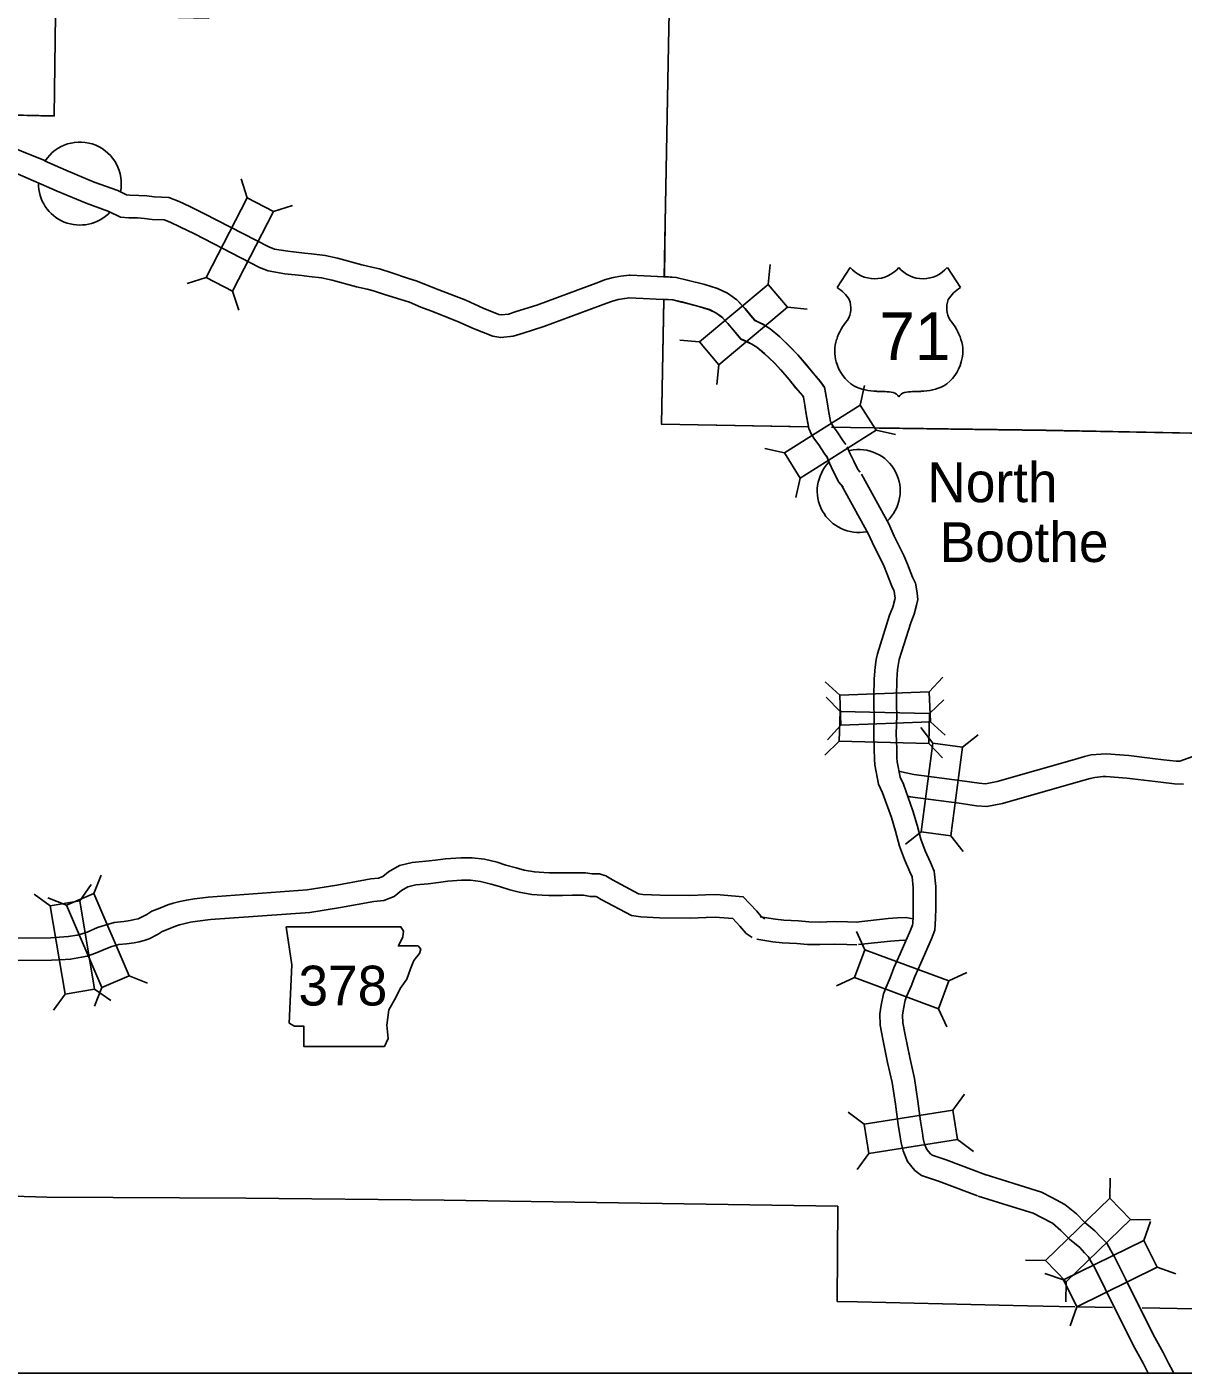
# Model space of a CAD drawing. Extents: x 1370567 to 1373900, y 377514 to 379648.
# Drawn here: x 1371123.6 to 1371277, y 378768.1 to 378946.6 of the extents above; entities that cross this region are included whole.
import ezdxf

# ---------------------------------------------------------------- set-up
doc = ezdxf.new("R2010")
doc.units = 0
doc.layers.add('Default', color=7, linetype='Continuous')
doc.layers.add('Survey Symbols', color=7, linetype='Continuous')

msp = doc.modelspace()

# ---------------------------------------------------------------- linework, layer by layer
at = {"layer": 'Default'}
for p, q in [((1371152.83, 378923.89), (1371152.02, 378926.41)), ((1371156.35, 378922.08), (1371158.86, 378922.88)), ((1371221.95, 378912.43), (1371222.18, 378915.06)), ((1371232.82, 378914.67), (1371231.09, 378911.99)), ((1371245.69, 378914.67), (1371247.42, 378911.99)), ((1371147.39, 378913.33), (1371144.87, 378912.53)), ((1371150.91, 378911.52), (1371151.71, 378909)), ((1371224.49, 378909.39), (1371227.11, 378909.15)), ((1371212.83, 378904.81), (1371210.2, 378905.04)), ((1371215.37, 378901.77), (1371215.14, 378899.14)), ((1371234.11, 378896.43), (1371234.69, 378899)), ((1371236.23, 378893.08), (1371238.81, 378892.5)), ((1371224.08, 378890.08), (1371221.5, 378890.66)), ((1371226.19, 378886.73), (1371225.61, 378884.15)), ((1371231.43, 378857.93), (1371229.49, 378859.72)), ((1371243.3, 378858.38), (1371245.09, 378860.32)), ((1371231.46, 378855.78), (1371229.64, 378857.7)), ((1371243.33, 378855.5), (1371245.24, 378857.32)), ((1371231.65, 378855.78), (1371231.46, 378855.78)), ((1371231.58, 378853.97), (1371229.79, 378852.03)), ((1371243.78, 378851.59), (1371242.18, 378853.68)), ((1371243.45, 378854.43), (1371245.39, 378852.63)), ((1371231.36, 378851.83), (1371229.45, 378850)), ((1371247.71, 378851.07), (1371249.8, 378852.68)), ((1371243.24, 378851.54), (1371245.06, 378849.63)), ((1371242.24, 378839.81), (1371240.15, 378838.2)), ((1371246.17, 378839.29), (1371247.78, 378837.2)), ((1371132.51, 378831.65), (1371133.49, 378834.1)), ((1371130.63, 378830.69), (1371132.16, 378832.84)), ((1371126.72, 378830.03), (1371124.57, 378831.57)), ((1371128.87, 378830.09), (1371126.42, 378831.06)), ((1371234.75, 378824.2), (1371233.65, 378826.6)), ((1371137.19, 378820.73), (1371139.64, 378819.75)), ((1371233.37, 378820.49), (1371230.97, 378819.39)), ((1371245.89, 378820.06), (1371248.29, 378821.16)), ((1371128.69, 378818.32), (1371127.15, 378816.17)), ((1371133.55, 378819.17), (1371132.57, 378816.72)), ((1371132.59, 378818.97), (1371134.74, 378817.44)), ((1371244.51, 378816.35), (1371245.61, 378813.95)), ((1371246.41, 378802.92), (1371247.96, 378805.05)), ((1371234.67, 378801.08), (1371232.53, 378802.64)), ((1371247.02, 378799.01), (1371249.15, 378797.45)), ((1371235.28, 378797.17), (1371233.72, 378795.04)), ((1371267.25, 378791.25), (1371267.29, 378793.89)), ((1371270, 378788.4), (1371272.64, 378788.36)), ((1371271.76, 378785.64), (1371272.62, 378788.14)), ((1371258.71, 378782.98), (1371256.07, 378783.03)), ((1371273.51, 378782.09), (1371276.01, 378781.23)), ((1371261.1, 378780.4), (1371258.6, 378781.25)), ((1371261.46, 378780.14), (1371261.42, 378777.5)), ((1371262.85, 378776.84), (1371262, 378774.34))]:
    msp.add_line(p, q, dxfattribs=at)
for points in [[(1371067.27, 378917.67), (1371078.54, 378922.47), (1371085.98, 378922.37), (1371086.39, 378935.64), (1371127.23, 378934.77), (1371127.44, 378948.17), (1371147.75, 378947.75), (1371148.1, 378954.32), (1371154.59, 378954.28), (1371154.68, 378960.65), (1371181.85, 378960.51), (1371182.04, 378973.93), (1371209.34, 378973.69), (1371210.17, 379020.3)], [(1371114.67, 378935.02), (1371127.23, 378934.75), (1371127.44, 378948.15), (1371147.75, 378947.73), (1371148.1, 378954.3), (1371154.59, 378954.26), (1371154.68, 378960.64), (1371181.85, 378960.5), (1371182.04, 378973.92), (1371209.33, 378973.68)], [(1371209.15, 378963.36), (1371208.75, 378946.46), (1371208.29, 378920.61), (1371208.15, 378913.34)], [(1371209.15, 378963.34), (1371208.75, 378946.45), (1371208.29, 378920.59), (1371208.16, 378913.62)], [(1371114.82, 378930.91), (1371115.99, 378930.87), (1371117.19, 378930.73), (1371118.22, 378930.59), (1371119.41, 378930.52), (1371120.48, 378930.52), (1371122.38, 378930.3), (1371123.68, 378929.77), (1371125.99, 378928.84)], [(1371125.97, 378928.8), (1371128.8, 378927.56), (1371132.56, 378925.99), (1371135.67, 378924.87), (1371136.82, 378924.29), (1371137.29, 378924.26), (1371138.47, 378924.23), (1371139.54, 378924.15), (1371140.5, 378924.02), (1371142.46, 378923.94), (1371143.82, 378923.43), (1371145.22, 378922.74), (1371147.2, 378921.8), (1371155.72, 378917.41), (1371156.45, 378917.11), (1371158.25, 378916.82), (1371160.43, 378916.57), (1371161.37, 378916.47), (1371163.2, 378916.27), (1371164.82, 378915.9), (1371168.06, 378915), (1371169.39, 378914.7), (1371170.37, 378914.48), (1371172, 378913.94), (1371174.12, 378913.27), (1371175.37, 378912.87), (1371177, 378912.2), (1371178.27, 378911.7), (1371181.82, 378910.33), (1371184.12, 378909.29), (1371186.23, 378908.45), (1371186.56, 378908.39), (1371187.5, 378908.49), (1371188.52, 378908.81), (1371191.23, 378909.67), (1371199.46, 378912.73), (1371200.22, 378913.02), (1371201.37, 378913.32), (1371202.41, 378913.53), (1371203.48, 378913.66), (1371203.65, 378913.65)], [(1371122.39, 378927.1), (1371127.62, 378924.8), (1371131.48, 378923.2), (1371134.48, 378922.11), (1371136.02, 378921.34), (1371137.15, 378921.26), (1371138.33, 378921.23), (1371139.23, 378921.17), (1371140.24, 378921.03), (1371141.85, 378920.97), (1371142.62, 378920.68), (1371143.91, 378920.04), (1371145.87, 378919.11), (1371154.46, 378914.68), (1371155.63, 378914.2), (1371157.84, 378913.84), (1371160.1, 378913.59), (1371161.05, 378913.49), (1371162.7, 378913.3), (1371164.09, 378912.99), (1371167.33, 378912.09), (1371168.73, 378911.77), (1371169.57, 378911.59), (1371171.07, 378911.08), (1371173.21, 378910.41), (1371174.35, 378910.05), (1371175.88, 378909.42), (1371177.18, 378908.91), (1371180.66, 378907.56), (1371182.94, 378906.53), (1371185.42, 378905.54), (1371186.47, 378905.36), (1371188.12, 378905.54), (1371189.42, 378905.95), (1371192.2, 378906.83), (1371200.53, 378909.92), (1371201.14, 378910.16), (1371202.05, 378910.4), (1371202.9, 378910.57), (1371203.53, 378910.65)], [(1371203.58, 378913.65), (1371205.5, 378913.56)], [(1371205.5, 378913.56), (1371208.15, 378913.43), (1371209.75, 378913.33), (1371211.2, 378912.98), (1371213.53, 378912.39), (1371215.22, 378911.88), (1371216.54, 378911.24), (1371217.78, 378910.37), (1371218.86, 378909.2), (1371219.62, 378908.27), (1371220.14, 378907.64), (1371220.56, 378907.46), (1371221.25, 378907.11), (1371222.2, 378906.51), (1371223.46, 378905.46), (1371224.86, 378904.11), (1371225.86, 378903.08), (1371227.01, 378901.72), (1371227.92, 378900.59), (1371228.81, 378899.55), (1371229.39, 378898.77), (1371229.55, 378898.06), (1371229.77, 378896.85), (1371229.91, 378895.7), (1371230.18, 378894.25), (1371230.32, 378893.96), (1371230.54, 378893.6), (1371231.1, 378892.88), (1371231.84, 378891.72), (1371232.24, 378891.17)], [(1371208.19, 378913.45), (1371209.75, 378913.35), (1371211.2, 378913), (1371213.53, 378912.4), (1371215.22, 378911.89), (1371216.54, 378911.26), (1371217.78, 378910.38), (1371218.86, 378909.22), (1371219.62, 378908.28), (1371220.15, 378907.66), (1371220.56, 378907.48), (1371221.26, 378907.13), (1371222.2, 378906.53), (1371223.46, 378905.47), (1371224.86, 378904.13), (1371225.86, 378903.1), (1371227.01, 378901.74), (1371227.92, 378900.6), (1371228.81, 378899.57), (1371229.39, 378898.79), (1371229.55, 378898.08), (1371229.77, 378896.87), (1371229.91, 378895.72), (1371230.18, 378894.26), (1371230.32, 378893.98), (1371230.54, 378893.61), (1371230.62, 378893.51)], [(1371203.43, 378910.66), (1371205.35, 378910.56)], [(1371205.35, 378910.56), (1371207.98, 378910.44), (1371209.3, 378910.36), (1371210.47, 378910.07), (1371212.73, 378909.5), (1371214.13, 378909.07), (1371215.01, 378908.64), (1371215.8, 378908.09), (1371216.59, 378907.23), (1371217.31, 378906.36), (1371218.3, 378905.17), (1371219.29, 378904.74), (1371219.78, 378904.5), (1371220.42, 378904.09), (1371221.45, 378903.22), (1371222.75, 378901.99), (1371223.63, 378901.07), (1371224.7, 378899.81), (1371225.62, 378898.67), (1371226.46, 378897.68), (1371226.61, 378897.48), (1371226.61, 378897.47), (1371226.8, 378896.4), (1371226.95, 378895.23), (1371227.31, 378893.31), (1371227.68, 378892.54), (1371228.07, 378891.89), (1371228.65, 378891.15), (1371229.35, 378890.04), (1371229.8, 378889.41)], [(1371208.1, 378910.43), (1371207.79, 378893.9), (1371227.34, 378893.53)], [(1371208.09, 378910.27), (1371207.79, 378893.88), (1371227.12, 378893.52)], [(1371208.06, 378910.45), (1371209.3, 378910.37), (1371210.47, 378910.09), (1371212.73, 378909.51), (1371214.13, 378909.09), (1371215.01, 378908.66), (1371215.8, 378908.11), (1371216.6, 378907.25), (1371217.31, 378906.37), (1371218.3, 378905.19), (1371219.29, 378904.76), (1371219.78, 378904.51), (1371220.42, 378904.11), (1371221.45, 378903.24), (1371222.75, 378902), (1371223.63, 378901.09), (1371224.7, 378899.82), (1371225.62, 378898.69), (1371226.47, 378897.69), (1371226.61, 378897.5), (1371226.61, 378897.49), (1371226.8, 378896.42), (1371226.95, 378895.25), (1371227.26, 378893.56)], [(1371230.33, 378893.47), (1371232.86, 378893.43)], [(1371232.86, 378893.43), (1371258.81, 378893.09), (1371287.53, 378892.51), (1371309.94, 378892.07), (1371309.52, 378858.02)], [(1371236.64, 378893.36), (1371258.81, 378893.07), (1371287.53, 378892.5), (1371309.94, 378892.06), (1371309.43, 378850.8)], [(1371229.65, 378889.69), (1371230.07, 378888.72), (1371230.56, 378887.67), (1371231.28, 378886.19), (1371231.86, 378885.54)], [(1371232.39, 378890.9), (1371232.81, 378889.95), (1371233.27, 378888.96), (1371233.8, 378887.87), (1371234.11, 378887.51)], [(1371231.67, 378885.8), (1371235.22, 378879.32), (1371235.93, 378877.74), (1371237.21, 378875.22), (1371237.64, 378874.21), (1371238.33, 378872.41), (1371238.61, 378871.83), (1371238.62, 378871.76), (1371238.74, 378871.08), (1371238.76, 378870.84), (1371238.71, 378870.62), (1371238.44, 378869.61), (1371238.04, 378868.56), (1371236.41, 378863.43), (1371236.24, 378862.66), (1371236.11, 378861.67), (1371235.97, 378860.11), (1371235.94, 378857.77), (1371235.93, 378856.54), (1371235.98, 378855.23), (1371235.92, 378852.84), (1371235.97, 378850.81), (1371236.01, 378849.48), (1371236.06, 378848.73), (1371236.55, 378846.16), (1371237.09, 378844.99), (1371238.27, 378841.71), (1371238.8, 378839.91), (1371239.33, 378837.94), (1371239.99, 378836.18), (1371240.71, 378834.53), (1371241.02, 378833.85), (1371241.15, 378832.45), (1371241.15, 378831.5), (1371241.18, 378829.67), (1371241.14, 378828.55), (1371241.1, 378827.7), (1371241.08, 378827.46), (1371240.8, 378826.77), (1371239.45, 378823.65), (1371238.6, 378821.81), (1371238.11, 378820.48), (1371237.56, 378819.21), (1371237.23, 378818.35), (1371236.9, 378816.86), (1371236.75, 378815.69), (1371236.77, 378814.21), (1371237.14, 378812.32), (1371237.77, 378809.25), (1371238.38, 378806.57), (1371238.8, 378803.71), (1371239.17, 378801), (1371239.43, 378799.38), (1371239.56, 378798.58), (1371239.81, 378797.51), (1371240.39, 378796.11), (1371241.38, 378794.93), (1371242.27, 378794.26), (1371244.52, 378793.52), (1371249.71, 378791.54)], [(1371234.3, 378887.24), (1371237.91, 378880.66), (1371238.63, 378879.04), (1371239.93, 378876.49), (1371240.42, 378875.33), (1371241.08, 378873.6), (1371241.46, 378872.81), (1371241.57, 378872.33), (1371241.71, 378871.47), (1371241.79, 378870.64), (1371241.62, 378869.9), (1371241.3, 378868.68), (1371240.87, 378867.56), (1371239.31, 378862.67), (1371239.2, 378862.14), (1371239.09, 378861.35), (1371238.97, 378859.95), (1371238.94, 378857.73), (1371238.93, 378856.58), (1371238.98, 378855.25), (1371238.92, 378852.84), (1371238.97, 378850.89), (1371239.01, 378849.62), (1371239.04, 378849.11), (1371239.43, 378847.08), (1371239.87, 378846.13), (1371241.13, 378842.63), (1371241.68, 378840.73), (1371242.19, 378838.86), (1371242.77, 378837.3), (1371243.45, 378835.75), (1371243.96, 378834.63), (1371244.15, 378832.59), (1371244.15, 378831.53), (1371244.18, 378829.64), (1371244.14, 378828.42), (1371244.09, 378827.5), (1371244.03, 378826.77), (1371243.57, 378825.62), (1371242.19, 378822.43), (1371241.37, 378820.65), (1371240.89, 378819.36), (1371240.34, 378818.08), (1371240.11, 378817.49), (1371239.86, 378816.35), (1371239.76, 378815.51), (1371239.77, 378814.51), (1371240.08, 378812.91), (1371240.7, 378809.89), (1371241.33, 378807.12), (1371241.77, 378804.13), (1371242.14, 378801.44), (1371242.39, 378799.85), (1371242.5, 378799.16), (1371242.67, 378798.43), (1371242.98, 378797.69), (1371243.46, 378797.13), (1371243.68, 378796.96), (1371245.52, 378796.35), (1371250.78, 378794.34)], [(1371239.22, 378847.89), (1371241.26, 378847.44), (1371247.65, 378846.6), (1371249.9, 378846.27), (1371250.76, 378846.2), (1371252.3, 378846.51), (1371262.54, 378849.44), (1371263.89, 378849.81), (1371264.78, 378850.02), (1371266.08, 378850.14), (1371266.77, 378850.18), (1371269.78, 378849.93), (1371272.89, 378849.57), (1371274.37, 378849.37), (1371276.03, 378849.19), (1371276.53, 378849.18), (1371278.72, 378850.01)], [(1371240.43, 378844.55), (1371240.75, 378844.48), (1371247.24, 378843.63), (1371249.55, 378843.29), (1371250.94, 378843.17), (1371253.01, 378843.6), (1371263.34, 378846.55), (1371264.64, 378846.9), (1371265.27, 378847.05), (1371266.3, 378847.15), (1371266.73, 378847.17), (1371269.48, 378846.95), (1371272.52, 378846.6), (1371274.01, 378846.4), (1371275.81, 378846.2), (1371277.03, 378846.16)], [(1371117.25, 378825.72), (1371126.78, 378825.78), (1371128.52, 378825.9), (1371129.1, 378825.93), (1371130.3, 378826.13), (1371130.78, 378826.24), (1371131.62, 378826.53), (1371133.01, 378827.13), (1371134.01, 378827.47), (1371135.21, 378827.82), (1371136.46, 378827.95), (1371137.31, 378828.08), (1371137.88, 378828.2), (1371138.36, 378828.31), (1371138.66, 378828.41), (1371139.53, 378828.86), (1371140.18, 378829.29), (1371141.24, 378829.72), (1371142.33, 378830.14), (1371143.03, 378830.36), (1371143.91, 378830.6), (1371144.81, 378830.78), (1371145.84, 378830.94), (1371147.68, 378831.17), (1371160.79, 378832.12), (1371164.72, 378832.76), (1371169.23, 378833.58), (1371170.26, 378833.69), (1371170.82, 378833.9), (1371171.58, 378834.51), (1371173.03, 378835.36), (1371174.74, 378835.76), (1371176.53, 378835.93), (1371177.82, 378836.06), (1371179.14, 378836.27), (1371181.16, 378836.4), (1371182.66, 378836.4), (1371184.3, 378836.19), (1371185.98, 378835.79), (1371187.16, 378835.43), (1371188.5, 378835.04), (1371189.58, 378834.75), (1371190.93, 378834.51), (1371192.17, 378834.43), (1371192.94, 378834.38), (1371194.62, 378834.39), (1371195.99, 378834.41), (1371197.7, 378834.41), (1371198.59, 378834.26), (1371199.54, 378834.24), (1371200.4, 378834), (1371201.27, 378833.47), (1371204.73, 378831.62), (1371205.33, 378831.53), (1371207.62, 378831.44), (1371211.55, 378831.39), (1371213.61, 378831.49), (1371215.02, 378831.5), (1371218.63, 378831.22), (1371220.42, 378829.3), (1371221.02, 378828.62), (1371221.48, 378828.3)], [(1371117.37, 378822.72), (1371126.89, 378822.79), (1371128.71, 378822.9), (1371129.43, 378822.94), (1371130.88, 378823.19), (1371131.61, 378823.35), (1371132.71, 378823.74), (1371134.08, 378824.32), (1371134.91, 378824.61), (1371135.8, 378824.87), (1371136.84, 378824.98), (1371137.83, 378825.13), (1371138.52, 378825.26), (1371139.19, 378825.42), (1371139.85, 378825.65), (1371141.05, 378826.28), (1371141.57, 378826.62), (1371142.34, 378826.93), (1371143.32, 378827.31), (1371143.87, 378827.48), (1371144.61, 378827.68), (1371145.34, 378827.83), (1371146.25, 378827.97), (1371147.98, 378828.19), (1371161.14, 378829.14), (1371165.23, 378829.81), (1371169.65, 378830.61), (1371170.95, 378830.74), (1371172.32, 378831.26), (1371173.29, 378832.04), (1371174.16, 378832.55), (1371175.22, 378832.79), (1371176.82, 378832.94), (1371178.21, 378833.09), (1371179.46, 378833.29), (1371181.25, 378833.4), (1371182.47, 378833.4), (1371183.77, 378833.23), (1371185.19, 378832.9), (1371186.3, 378832.56), (1371187.69, 378832.15), (1371188.92, 378831.82), (1371190.57, 378831.53), (1371191.97, 378831.43), (1371192.86, 378831.38), (1371194.65, 378831.39), (1371196, 378831.41), (1371197.46, 378831.41), (1371198.31, 378831.27), (1371199.09, 378831.25), (1371199.19, 378831.22), (1371199.78, 378830.86), (1371203.79, 378828.72), (1371205.05, 378828.54), (1371207.54, 378828.44), (1371211.6, 378828.39), (1371213.69, 378828.49), (1371214.92, 378828.5), (1371217.24, 378828.32), (1371218.19, 378827.3), (1371219.01, 378826.36), (1371219.79, 378825.82)], [(1371220.86, 378828.55), (1371222.9, 378828.24), (1371224.02, 378828.13), (1371225.95, 378828.02), (1371227.32, 378827.91), (1371228.75, 378827.87), (1371230.68, 378827.93), (1371232.44, 378827.91), (1371233.81, 378827.86)], [(1371233.59, 378827.85), (1371237.85, 378828.33), (1371239.1, 378828.44), (1371240.2, 378828.49), (1371241.16, 378828.28), (1371241.17, 378828.27)], [(1371220.42, 378825.58), (1371222.53, 378825.26), (1371223.79, 378825.13), (1371225.74, 378825.03), (1371227.15, 378824.91), (1371228.76, 378824.87), (1371230.7, 378824.93), (1371232.36, 378824.91), (1371233.7, 378824.86)], [(1371233.93, 378824.87), (1371238.15, 378825.35), (1371239.29, 378825.44), (1371239.94, 378825.47), (1371240.27, 378825.4)], [(1371250.69, 378794.37), (1371255.2, 378792.97), (1371258.19, 378792.04), (1371259.54, 378791.35), (1371261.29, 378790.43), (1371262.8, 378789.19), (1371263.91, 378788.02), (1371265.27, 378786.9), (1371266.05, 378786.1), (1371266.82, 378785.3), (1371267.36, 378784.31), (1371267.88, 378783.48), (1371269.32, 378780.56), (1371272.99, 378773.17), (1371274.3, 378770.8), (1371275.03, 378769.37), (1371275.58, 378768.29), (1371275.7, 378768.06)], [(1371308.82, 378793.63), (1371308.88, 378776.06), (1371283.17, 378776.49), (1371271.52, 378776.7)], [(1371231.15, 378790.18), (1371204.96, 378790.59), (1371178.94, 378790.98), (1371152.65, 378791.25), (1371126.25, 378791.39), (1371106.57, 378791.95)], [(1371249.8, 378791.51), (1371254.31, 378790.11), (1371257.06, 378789.25), (1371258.16, 378788.69), (1371259.62, 378787.92), (1371260.75, 378786.98), (1371261.87, 378785.82), (1371263.24, 378784.69), (1371263.89, 378784.02), (1371264.38, 378783.51), (1371264.77, 378782.8), (1371265.26, 378782.02), (1371266.63, 378779.23), (1371270.33, 378771.77), (1371271.66, 378769.39), (1371272.34, 378768.06)], [(1371233.78, 378777.49), (1371231.08, 378777.54), (1371231.15, 378790.18)], [(1371262.59, 378776.85), (1371256.34, 378776.97), (1371233.78, 378777.49)], [(1371267.61, 378776.77), (1371262.99, 378776.85)]]:
    msp.add_lwpolyline(points, dxfattribs=at)
for points in [[(1371152.83, 378923.89), (1371147.39, 378913.33), (1371150.91, 378911.52), (1371156.35, 378922.08)], [(1371215.37, 378901.77), (1371224.49, 378909.39), (1371221.95, 378912.43), (1371212.83, 378904.81)], [(1371226.19, 378886.73), (1371236.23, 378893.08), (1371234.11, 378896.43), (1371224.08, 378890.08)], [(1371231.58, 378853.97), (1371243.45, 378854.43), (1371243.3, 378858.38), (1371231.43, 378857.93)], [(1371231.36, 378851.83), (1371243.24, 378851.54), (1371243.33, 378855.5), (1371231.46, 378855.78)], [(1371243.78, 378851.59), (1371242.24, 378839.81), (1371246.17, 378839.29), (1371247.71, 378851.07)], [(1371132.59, 378818.97), (1371130.63, 378830.69), (1371126.72, 378830.03), (1371128.69, 378818.32)], [(1371137.19, 378820.73), (1371132.51, 378831.65), (1371128.87, 378830.09), (1371133.55, 378819.17)], [(1371158, 378827.24), (1371158.76, 378822.17), (1371158.42, 378814.47), (1371159.1, 378814.05), (1371160.37, 378814.05), (1371160.37, 378811.34), (1371171.03, 378811.34), (1371171.54, 378812.44), (1371171.37, 378814.21), (1371171.62, 378816.24), (1371172.55, 378817.85), (1371173.14, 378819.04), (1371173.99, 378820.31), (1371174.5, 378821.66), (1371174.92, 378822.76), (1371175.68, 378823.69), (1371175.85, 378824.28), (1371175.51, 378824.7), (1371172.89, 378824.7), (1371173.48, 378825.89), (1371173.57, 378826.65), (1371173.22, 378827.23)], [(1371245.89, 378820.06), (1371234.75, 378824.2), (1371233.37, 378820.49), (1371244.51, 378816.35)], [(1371246.41, 378802.92), (1371234.67, 378801.08), (1371235.28, 378797.17), (1371247.02, 378799.01)], [(1371261.46, 378780.14), (1371270, 378788.4), (1371267.25, 378791.25), (1371258.71, 378782.98)], [(1371271.76, 378785.64), (1371261.1, 378780.4), (1371262.85, 378776.84), (1371273.51, 378782.09)]]:
    msp.add_lwpolyline(points, close=True, dxfattribs=at)
for centre, radius, start, end in [((1371130.65, 378925.79), 5.5, 348.435, 146.7325), ((1371130.65, 378925.79), 5.5, 179.2843, 316.5397), ((1371236.04, 378917.38), 4.21, 220.075, 319.6701), ((1371242.46, 378917.38), 4.21, 220.3299, 319.925), ((1371228.82, 378908.1), 4.5, 30.7809, 59.9883), ((1371249.68, 378908.1), 4.5, 120.0117, 149.2191), ((1371229.81, 378909.29), 3.08, 328.8105, 21.2108), ((1371248.69, 378909.29), 3.08, 158.7892, 211.1895), ((1371237.88, 378902.97), 7.19, 138.9565, 162.6913), ((1371240.63, 378902.97), 7.19, 17.3087, 41.0435), ((1371235.5, 378903.56), 4.75, 160.9576, 197.3819), ((1371243, 378903.56), 4.75, 342.6181, 19.0424), ((1371236.27, 378903.57), 5.5, 195.1074, 237.1312), ((1371242.23, 378903.57), 5.5, 302.8688, 344.8926), ((1371236.38, 378905.31), 7.06, 244.0771, 269.5779), ((1371236.54, 378885.31), 12.93, 81.1942, 90.9539), ((1371241.96, 378885.31), 12.93, 89.0461, 98.8058), ((1371242.13, 378905.31), 7.06, 270.4221, 295.9229), ((1371238.16, 378896.91), 1.24, 28.0342, 72.9864), ((1371240.35, 378896.91), 1.24, 107.0136, 151.9658), ((1371233.94, 378885.03), 5.5, 312.9781, 102.345), ((1371233.94, 378885.03), 5.5, 136.0382, 280.9733)]:
    msp.add_arc(centre, radius, start, end, dxfattribs=at)
at = {"layer": 'Survey Symbols'}
msp.add_lwpolyline([(1370727.27, 379552.54), (1371456.67, 379552.54), (1371456.67, 378768.06), (1370727.27, 378768.06)], close=True, dxfattribs=at)
msp.add_lwpolyline([(1370727.27, 379552.54), (1371456.67, 379552.54), (1371456.67, 378768.06), (1370727.27, 378768.06)], close=True, dxfattribs=at)
msp.add_lwpolyline([(1370727.27, 379552.54), (1371456.67, 379552.54), (1371456.67, 378768.06), (1370727.27, 378768.06)], close=True, dxfattribs=at)
msp.add_lwpolyline([(1370727.27, 379552.54), (1371456.67, 379552.54), (1371456.67, 378768.06), (1370727.27, 378768.06)], close=True, dxfattribs=at)
msp.add_lwpolyline([(1370727.27, 379552.54), (1371456.67, 379552.54), (1371456.67, 378768.06), (1370727.27, 378768.06)], close=True, dxfattribs=at)
msp.add_lwpolyline([(1370727.27, 379552.54), (1371456.67, 379552.54), (1371456.67, 378768.06), (1370727.27, 378768.06)], close=True, dxfattribs=at)

# ---------------------------------------------------------------- texts
at = {"layer": 'Default'}
for s, height, p in [('71', 6.336, (1371236.66, 378902.38)), ('North', 5.28, (1371243.04, 378883.54)), ('Boothe', 5.28, (1371244.69, 378875.61)), ('378', 5.28, (1371159.64, 378816.8))]:
    msp.add_text(s, height=height, dxfattribs=at).set_placement(p)

doc.saveas('drawing.dxf')
